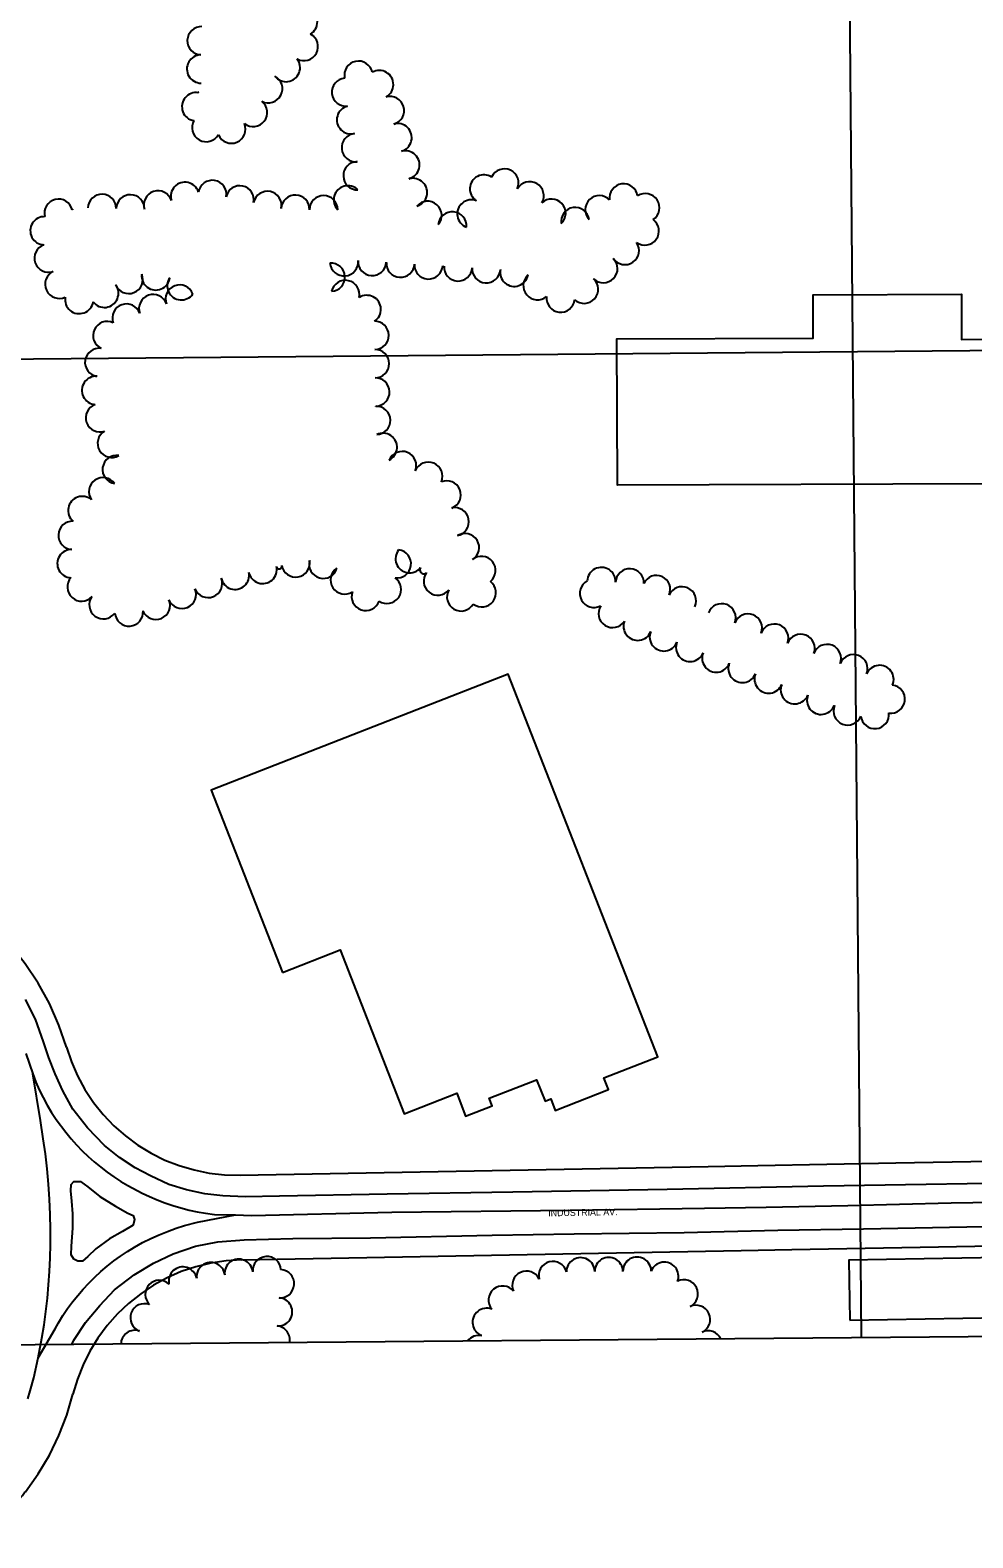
# Model space of a CAD drawing. Extents: x -2233 to 187241, y 4582 to 150524.
# Drawn here: x 117426 to 118093, y 57274 to 58341 of the extents above; entities that cross this region are included whole.
import ezdxf

# ---------------------------------------------------------------- set-up
doc = ezdxf.new("R2010")
doc.units = 0
for name, color, linetype in [('60', 7, 'Continuous'), ('BLDG', 7, 'Continuous'), ('GE_X_CL_2000', 7, 'Continuous'), ('GRID', 7, 'Continuous'), ('ROAD', 7, 'Continuous'), ('ROAD-NAME', 7, 'Continuous'), ('RW_X_Fee_RW', 7, 'Continuous'), ('TREES', 7, 'Continuous')]:
    doc.layers.add(name, color=color, linetype=linetype)

msp = doc.modelspace()

# ---------------------------------------------------------------- linework, layer by layer
at = {"layer": '60'}
msp.add_line((120014.2, 57433.2), (115014.4, 57389.6), dxfattribs=at)
at = {"layer": 'BLDG'}
for points in [[(118101.5, 58020.1), (117841.9, 58019.1), (117841.5, 58122.7), (117980.4, 58123.2), (117980.3, 58154), (118085.3, 58154.3), (118085.4, 58122.4), (118195.8, 58122.8), (118195.8, 58142.3), (118278.2, 58142.6), (118278.3, 58122.6), (118339.8, 58122.8), (118339.8, 58135), (118366.6, 58135.1), (118366.6, 58121.8), (118544.8, 58122.5), (118544.8, 58113.9), (118575.8, 58114), (118576.2, 58026.9), (118544.7, 58026.8), (118544.7, 58019.7), (118402.9, 58019.2), (118403.3, 57921.5), (118101.9, 57920.4)], [(117604.9, 57674.2), (117645.7, 57690.2), (117691.1, 57574.1), (117728.2, 57588.7), (117734.5, 57572.5), (117753.3, 57579.8), (117751.2, 57585.2), (117784.7, 57598.3), (117790.7, 57583.1), (117794.8, 57584.7), (117797.9, 57576.6), (117835.7, 57591.4), (117832.4, 57599.7), (117870.6, 57614.6), (117764.7, 57885.4), (117554.5, 57803.2)], [(118006.4, 57428.1), (118166.3, 57431), (118165.5, 57473.4), (118005.6, 57470.5)]]:
    msp.add_lwpolyline(points, close=True, dxfattribs=at)
at = {"layer": 'GE_X_CL_2000'}
for points in [[(117423.4, 57616.8), (117428.2, 57602.5)], [(117432.1, 57401.4), (117434.7, 57415.4), (117436.3, 57424.8), (117437.5, 57434.2), (117438.6, 57443.7), (117439.5, 57453.1), (117440.1, 57462.6), (117440.5, 57472.2), (117440.7, 57481.6), (117440.7, 57492.3), (117440.5, 57503), (117440.1, 57513.7), (117439.4, 57524.5), (117438.4, 57535.2), (117437.2, 57545.8), (117435.7, 57556.5), (117433.7, 57569.4), (117428.2, 57602.5)], [(117428.2, 57602.5), (117430.4, 57596.7), (117432.8, 57591.2), (117435.5, 57585.7), (117438.4, 57580.4), (117441.5, 57575.2), (117444.9, 57570.2), (117451.7, 57561.1), (117455.4, 57556.6), (117459.2, 57552.3), (117463.2, 57548), (117467.4, 57544), (117471.8, 57540.1), (117476.3, 57536.4), (117480.9, 57532.9), (117485.6, 57529.5), (117490.5, 57526.4), (117495.6, 57523.4), (117505.6, 57518.1), (117510.9, 57515.6), (117516.3, 57513.3), (117521.8, 57511.2), (117527.4, 57509.3), (117533.1, 57507.6), (117538.8, 57506.1), (117544.6, 57504.9), (117550.4, 57503.9), (117556.8, 57503), (117571.6, 57502.6)], [(117571.6, 57502.6), (117583, 57502.3), (117682.4, 57504.5), (117808.4, 57505.9), (117903.4, 57507.4), (117947.1, 57508.2), (118005, 57509.4), (118078.1, 57511.2), (118123.7, 57511.9), (118169.9, 57512.3), (118210.7, 57512.3), (118256.4, 57513.9), (118306.3, 57514.7), (118371.2, 57515.4), (118425.9, 57516.9), (118477.4, 57518.5), (118528.5, 57518.9), (118585.4, 57520), (118615.6, 57520.8), (118655.8, 57521.6)], [(117432.1, 57401.4), (117444.1, 57422), (117446.5, 57426.3), (117449.6, 57431.4), (117452.9, 57436.3), (117456.4, 57441), (117460.1, 57445.6), (117463.9, 57450.1), (117467.9, 57454.4), (117472.1, 57458.6), (117476.4, 57462.6), (117480.9, 57466.4), (117485.5, 57470.1), (117490.3, 57473.5), (117495.2, 57476.8), (117500.3, 57479.9), (117506, 57483), (117511.8, 57485.9), (117517.6, 57488.5), (117523.6, 57491), (117529.6, 57493.2), (117535.7, 57495.1), (117544.9, 57497.6), (117571.6, 57502.6)], [(117424.8, 57372.4), (117426.5, 57378), (117428.9, 57387.4), (117432.1, 57401.4)]]:
    msp.add_lwpolyline(points, dxfattribs=at)
at = {"layer": 'GRID'}
for p, q in [((117990.8, 60113.4), (118014.3, 57415.7)), ((120008.2, 58130.9), (115008.3, 58087.3))]:
    msp.add_line(p, q, dxfattribs=at)
at = {"layer": 'ROAD'}
for points in [[(118162.1, 57525.7), (117987.6, 57522.9), (117877.2, 57520.6), (117767.9, 57518.7), (117678.9, 57517.3), (117602.9, 57516), (117578.5, 57515.5), (117562.8, 57516.2), (117550.1, 57517.5), (117537.1, 57520.3), (117524.5, 57524.1), (117511.5, 57530.3), (117500.6, 57535.9), (117489.6, 57543.3), (117478.9, 57551.7), (117467, 57564.2), (117456.7, 57577.5), (117449.6, 57590.4), (117444, 57602.4), (117439.7, 57613.9), (117435.8, 57625.2), (117430.1, 57641.2), (117423, 57655.2)], [(117455.8, 57410.9), (117457.2, 57413.9), (117465.6, 57426.5), (117475.8, 57438.6), (117486.1, 57449.7), (117499.9, 57460.3), (117513.7, 57468.4), (117527.6, 57475.1), (117543.5, 57480.4), (117559.2, 57483.6), (117577.9, 57485), (117612.2, 57485.9), (117667.2, 57486.5), (117753.4, 57488.3), (117811.4, 57489.2), (117889.1, 57490.2), (117955.5, 57491.8), (118015.9, 57492.7), (118089.1, 57494.3), (118179.7, 57495), (118261.3, 57497.2), (118417.1, 57499.5)]]:
    msp.add_lwpolyline(points, dxfattribs=at)
msp.add_lwpolyline([(117456.5, 57503.3), (117455.9, 57512.4), (117455.2, 57519.6), (117455.5, 57524.1), (117457.4, 57526.3), (117462, 57526.4), (117467.2, 57522.4), (117475.8, 57515.7), (117486.7, 57508.9), (117495.6, 57503.9), (117499.2, 57502.2), (117500.2, 57499.3), (117499.3, 57495.3), (117491.7, 57491), (117482.5, 57485.8), (117472.9, 57478.6), (117467.1, 57473.1), (117463.5, 57469.8), (117460.2, 57469.9), (117457.3, 57471.4), (117455.5, 57474.3), (117455.6, 57480.5), (117456.5, 57493.2)], close=True, dxfattribs=at)
at = {"layer": 'RW_X_Fee_RW'}
for points in [[(117452.1, 57621.3), (117446.8, 57637), (117440.1, 57652.2), (117432.1, 57666.7), (117422.8, 57680.4), (117416.9, 57687.8), (117413.7, 57691.7), (117412.3, 57693.3), (117402.5, 57703.4), (117400.7, 57705.1), (117390.4, 57714.1), (117388.2, 57715.9)], [(117452.1, 57621.3), (117455.6, 57611), (117460, 57601), (117465.2, 57591.4), (117471.3, 57582.3), (117478.1, 57573.7), (117485.6, 57565.8), (117493.8, 57558.6), (117502.6, 57552.1), (117512, 57546.4), (117521.7, 57541.5), (117531.9, 57537.6), (117542.4, 57534.5), (117553.1, 57532.3), (117564, 57531.1), (117574.9, 57530.8)], [(117574.9, 57530.8), (117906.2, 57537), (117941.3, 57537.6), (118038.8, 57539.4), (118105.1, 57540.7), (118609.9, 57550)], [(117576, 57470.8), (117664.5, 57472.5), (117929.5, 57477.4), (117965.2, 57478.1), (118626, 57490.3)], [(117576, 57470.8), (117565.1, 57470.1), (117554.3, 57468.5), (117543.7, 57465.9), (117533.3, 57462.5), (117523.3, 57458.1), (117513.7, 57452.9), (117504.6, 57446.8), (117496, 57440), (117488.1, 57432.5), (117480.9, 57424.3), (117474.4, 57415.5), (117468.7, 57406.2), (117463.8, 57396.4), (117459.8, 57386.3), (117456.7, 57375.8)], [(117390.3, 57274), (117398.5, 57280.9), (117402.1, 57284.1), (117410.3, 57292), (117413, 57295), (117421, 57304.1), (117422.5, 57306.1), (117423.1, 57306.7), (117432.1, 57319.3), (117440, 57332.6), (117446.8, 57346.5), (117452.3, 57360.9), (117456.7, 57375.8)]]:
    msp.add_lwpolyline(points, dxfattribs=at)
at = {"layer": 'TREES'}
for centre, radius, start, end in [((117619.6, 58347.1), 10, 301.229, 121.229), ((117547.6, 58333.8), 10, 87.8619, 267.8619), ((117620.1, 58329.7), 10, 241.6199, 61.6199), ((117547.3, 58313.8), 10, 90.3201, 270.3201), ((117607.4, 58314.8), 10, 217.917, 37.917), ((117658.7, 58309.4), 10, 11.9408, 191.9408), ((117594.9, 58299.8), 10, 242.5378, 62.5378), ((117649.9, 58297.4), 10, 95.6901, 275.6901), ((117673.4, 58302.8), 10, 299.3963, 119.3963), ((117543.8, 58287.1), 10, 80.8655, 260.8655), ((117545.5, 58297.3), 0.286, 77.1605, 257.1605), ((117681, 58284.4), 10, 285.8558, 105.8558), ((117584.2, 58283), 10, 231.9795, 51.9795), ((117653.4, 58277.8), 10, 104.3999, 284.3999), ((117550.9, 58272.3), 10, 150.1381, 330.1381), ((117568.8, 58271.2), 10, 203.1014, 23.1014), ((117686.4, 58265.2), 10, 285.6966, 105.6966), ((117656.8, 58258.1), 10, 95.4197, 275.4197), ((117691.9, 58245.9), 10, 285.6966, 105.6966), ((117658, 58238.2), 10, 91.5657, 271.5657), ((117762, 58233.1), 10, 335.2875, 155.2875), ((117535.9, 58223.7), 10, 17.3625, 197.3625), ((117555.3, 58225), 10, 350.5817, 170.5817), ((117574.8, 58221.3), 9.88, 347.9508, 167.9508), ((117651.2, 58221.2), 10, 44.5303, 224.5303), ((117697.3, 58226.4), 10, 285.6966, 105.6966), ((117694.6, 58236.2), 0.147, 285.6966, 105.6966), ((117747.5, 58228.9), 10, 57.0864, 237.0864), ((117779.8, 58224), 10, 329.9885, 149.9885), ((117846.3, 58222.5), 10, 8.0172, 188.0172), ((117446.5, 58211.7), 10, 13.8336, 193.8336), ((117477.3, 58215.2), 10, 358.84, 178.84), ((117497.3, 58214.8), 10, 358.84, 178.84), ((117516.8, 58217.6), 10, 17.674, 197.674), ((117594.3, 58217.2), 10, 347.9508, 167.9508), ((117614, 58214.6), 10, 357.3843, 177.3843), ((117634, 58214.2), 10, 359.9834, 179.9834), ((117707.6, 58210.2), 10, 318.9501, 138.9501), ((117738.6, 58211.2), 10, 69.4059, 249.4059), ((117795.3, 58211.7), 10, 313.1737, 133.1737), ((117829.1, 58214.2), 10, 43.7026, 223.7026), ((117861.7, 58215.6), 10, 303.3398, 123.3398), ((117436.5, 58199.3), 10, 87.8534, 267.8534), ((117456.4, 58214.1), 0.194, 9.8531, 189.8531), ((117725.1, 58202.7), 10, 354.7345, 174.7345), ((117812, 58205.8), 10, 8.4413, 188.4413), ((117861.3, 58199.1), 10, 234.2382, 54.2382), ((117439.4, 58179.9), 10, 109.4286, 289.4286), ((117847.2, 58185.3), 10, 214.4375, 34.4375), ((117648.5, 58177.3), 10, 185.3011, 5.3011), ((117639.1, 58166.4), 10, 273.3729, 93.3729), ((117668.4, 58177.6), 10, 176.3504, 356.3504), ((117688.4, 58176.3), 10, 176.3504, 356.3504), ((117832, 58172.5), 10, 225.7784, 45.7784), ((117447, 58161.4), 10, 115.2331, 295.2331), ((117496.1, 58164.8), 10, 202.1836, 22.1836), ((117515.3, 58167.3), 10, 172.642, 352.642), ((117533.4, 58160.3), 10, 144.8297, 324.8297), ((117708.3, 58175.1), 10, 176.3504, 356.3504), ((117718.8, 58174.4), 0.439, 176.3504, 356.3504), ((117729.2, 58173.7), 10, 176.3504, 356.3504), ((117749.1, 58172.4), 10, 176.1348, 356.1348), ((117768.9, 58169.9), 10, 169.1016, 349.1016), ((117785.3, 58160.4), 10, 130.5997, 310.5997), ((117818.3, 58157.9), 10, 227.9249, 47.9249), ((117478.9, 58155), 10, 217.3652, 37.3652), ((117532.2, 58151), 10, 20.5669, 200.5669), ((117649.4, 58154.2), 10, 347.113, 167.113), ((117461.1, 58150.6), 10, 170.1702, 350.1702), ((117494.6, 58137.5), 10, 19.587, 199.587), ((117513.4, 58144.2), 10, 19.4355, 199.4355), ((117664.6, 58143.6), 10, 302.7371, 122.7371), ((117801.7, 58151.6), 10, 173.3941, 353.3941), ((117480.9, 58125.1), 10, 65.0815, 245.0815), ((117670.2, 58125.2), 10, 271.0736, 91.0736), ((117475.2, 58106.1), 10, 81.3151, 261.3151), ((117670.4, 58105.2), 10, 270.181, 90.181), ((117473, 58086.3), 10, 85.9501, 265.9501), ((117670.7, 58085.2), 10, 271.6687, 91.6687), ((117475.7, 58066.9), 10, 109.8634, 289.8634), ((117671, 58075.1), 0.107, 271.6849, 91.6849), ((117671.3, 58065), 10, 271.6848, 91.6848), ((117484.1, 58048.8), 10, 119.9851, 299.9851), ((117676, 58046), 10, 295.8764, 115.8764), ((117487.6, 58030.3), 10, 81.73, 261.73), ((117689.6, 58033.1), 10, 337.4731, 157.4731), ((117708.1, 58025.5), 10, 337.3687, 157.3687), ((117478, 58014.6), 10, 35.2042, 215.2042), ((117721.1, 58012.3), 10, 292.1153, 112.1153), ((117463.3, 58001.3), 10, 49.1876, 229.1876), ((117726.8, 57993.3), 10, 281.5894, 101.5894), ((117456.4, 57983.7), 10, 87.6251, 267.6251), ((117734.1, 57975), 10, 301.8274, 121.8274), ((117455.6, 57963.7), 10, 87.9646, 267.9646), ((117685.9, 57963.5), 10, 262.6949, 82.6949), ((117694.9, 57967.1), 10, 141.0424, 321.0424), ((117614.3, 57964.1), 10, 190.1933, 10.1933), ((117633.8, 57963.2), 10, 164.308, 344.308), ((117745.7, 57958.8), 10, 309.2369, 129.2369), ((117462.7, 57947.1), 10, 138.3383, 318.3383), ((117552.3, 57949.6), 10, 201.9339, 21.9339), ((117571.4, 57955.4), 10, 191.8305, 11.8305), ((117590.9, 57959.5), 10, 191.8305, 11.8305), ((117602.6, 57961.9), 1.93, 191.8305, 11.8305), ((117648.9, 57952.1), 10, 123.1693, 303.1693), ((117678.9, 57945.4), 10, 235.471, 55.471), ((117704.8, 57959.2), 2.71, 141.0424, 321.0424), ((117714.8, 57951.3), 10, 141.9436, 321.9436), ((117830.6, 57951), 10, 357.4593, 177.4593), ((117850.6, 57950), 10, 357.0429, 177.0429), ((117869.5, 57945.5), 9.8, 335.7207, 155.7207), ((117533.8, 57941.9), 10, 203.1493, 23.1493), ((117663.8, 57940.4), 10, 160.7009, 340.7009), ((117731.3, 57940.1), 10, 149.8535, 329.8535), ((117746, 57943), 10, 232.8032, 52.8032), ((117825.3, 57942.6), 10, 118.0421, 298.0421), ((117887.6, 57937.3), 10, 335.7207, 155.7207), ((117478.2, 57934.5), 10, 143.6971, 323.6971), ((117515.4, 57934.1), 10, 203.1493, 23.1493), ((117838.5, 57928.4), 10, 147.4386, 327.4386), ((117915.6, 57925.3), 10, 338.8996, 158.8996), ((117496.3, 57929.4), 10, 184.472, 4.472), ((117856.2, 57919.3), 10, 158.041, 338.041), ((117934.3, 57918.1), 10, 338.8996, 158.8996), ((117952.9, 57910.9), 10, 338.8996, 158.8996), ((117874.7, 57911.8), 10, 158.041, 338.041), ((117971.6, 57903.7), 10, 338.8996, 158.8996), ((117893.3, 57904.3), 10, 158.041, 338.041), ((117911.8, 57896.8), 10, 158.041, 338.041), ((117990.2, 57896.5), 10, 338.8996, 158.8996), ((118008.9, 57889.3), 10, 338.8996, 158.8996), ((117930.3, 57889.4), 10, 158.041, 338.041), ((118027.4, 57881.7), 10, 336.4981, 156.4981), ((117948.9, 57881.9), 10, 158.041, 338.041), ((117967.4, 57874.4), 10, 158.041, 338.041), ((118035.3, 57867.8), 10, 262.5245, 82.5245), ((117986, 57866.9), 10, 158.041, 338.041), ((118004.8, 57859.4), 10, 158.1042, 338.1042), ((117995.4, 57863.1), 0.144, 158.041, 338.041), ((118024, 57856.8), 10, 186.5305, 6.5305), ((117593.9, 57463.2), 10, 4.0217, 184.0217), ((117815.9, 57462.4), 10, 0.925, 180.925), ((117835.8, 57462.6), 9.98, 0.3711, 180.3711), ((117855.8, 57462.8), 10, 0.3711, 180.3711), ((117534.4, 57455.8), 10, 12.0688, 192.0688), ((117554.2, 57459), 10, 6.6502, 186.6502), ((117574, 57461.3), 10, 6.6502, 186.6502), ((117603.2, 57453.9), 10, 266.1826, 86.1826), ((117777.5, 57452.9), 10, 25.3582, 205.3582), ((117796.2, 57459.7), 10, 14.6876, 194.6876), ((117875.1, 57459.2), 10, 338.8734, 158.8734), ((117517.8, 57446.4), 10, 46.3862, 226.3862), ((117760.7, 57442.3), 10, 39.4603, 219.4603), ((117888.9, 57446.7), 10, 296.4285, 116.4285), ((117507.3, 57429.8), 10, 69.3636, 249.3636), ((117601.9, 57434), 10, 266.1791, 86.1791), ((117749.4, 57426.6), 10, 69.1938, 249.1938), ((117897.6, 57428.7), 10, 295.1876, 115.1876), ((117500.6, 57411), 10, 71.2419, 179.1577), ((117600.2, 57414.1), 9.98, 349.3001, 83.9297), ((117906.1, 57410.6), 10, 25.415, 115.1876), ((117744, 57407.4), 10, 79.2526, 143.7636)]:
    msp.add_arc(centre, radius, start, end, dxfattribs=at)

# ---------------------------------------------------------------- texts
at = {"layer": 'ROAD-NAME'}
msp.add_text('INDUSTRIAL AV.', height=4.68, rotation=1.0151, dxfattribs=at).set_placement((117793, 57501.6))

doc.saveas('drawing.dxf')
